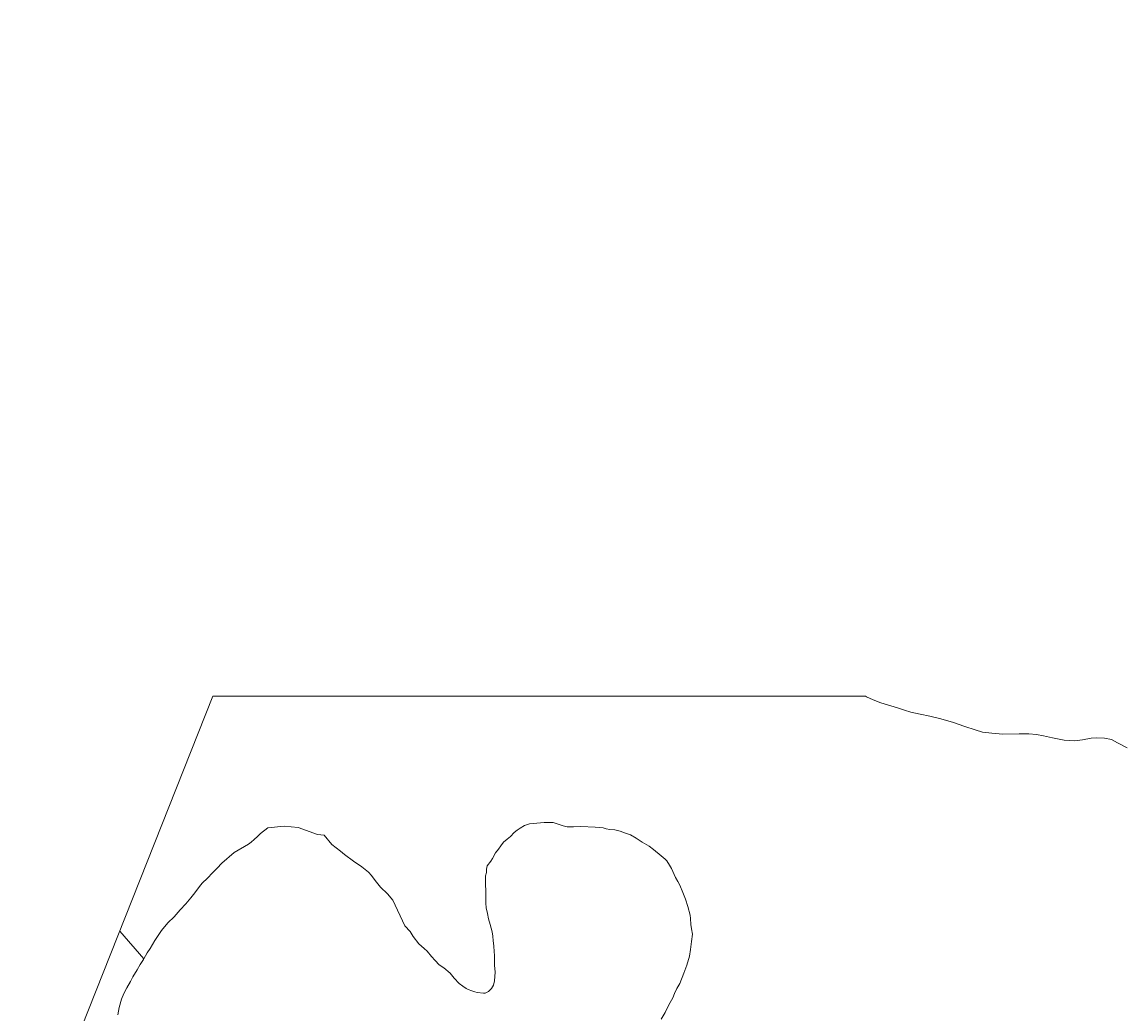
# Model space of a CAD drawing. Extents: x -1643653 to 4543381, y 1624270 to 13878484.
# Drawn here: x 689910 to 691077, y 8954163 to 8955215 of the extents above; entities that cross this region are included whole.
import ezdxf

# ---------------------------------------------------------------- set-up
doc = ezdxf.new("R2010")
doc.units = 0
doc.header["$LTSCALE"] = 200
doc.layers.add('1', color=7, linetype='Continuous', lineweight=13)
doc.layers.add('29', color=7, linetype='Continuous', lineweight=13)

msp = doc.modelspace()

# ---------------------------------------------------------------- linework, layer by layer
at = {"layer": '1', "lineweight": 25}
msp.add_spline([(814781, 9009175.5), (814787.2, 9009173.4), (814796.9, 9009173.4), (814799.4, 9009172.4), (814805.1, 9009174.5), (814805.6, 9009176.5), (814811.7, 9009179.5), (814811.7, 9009179.5), (814801.5, 9009181), (814790.7, 9009181.5), (814784.1, 9009183.1), (814777.4, 9009185.1), (814778.4, 9009175.5)], degree=3, dxfattribs=at)
at = {"layer": '29'}
msp.add_line((690039.4, 8954221.6), (690013.7, 8954250.8), dxfattribs=at)
for points in [[(689911, 8953991.8), (690112.5, 8954500.1), (690804, 8954500.1)], [(691081.5, 8954445.2), (691071.2, 8954450.4), (691064.7, 8954454.2), (691057.5, 8954455.6), (691049.4, 8954455.7), (691043.3, 8954455.6), (691034, 8954453.8), (691026.1, 8954452.8), (691014.5, 8954453.4), (691002.2, 8954456), (690992.9, 8954458.1), (690985.5, 8954459.3), (690977.1, 8954460), (690967.1, 8954460.2), (690949.8, 8954459.7), (690938.1, 8954460.7), (690928.1, 8954461.8), (690920.3, 8954464.4), (690909.4, 8954468), (690896.4, 8954472.6), (690882.4, 8954476.5), (690872.4, 8954478.7), (690862.2, 8954480.8), (690852.1, 8954482.9), (690845.3, 8954485.3), (690838.1, 8954487.6), (690827.5, 8954490.7), (690820.2, 8954492.8), (690812.2, 8954496), (690805.2, 8954499.3), (690804, 8954500)], [(690804, 8954500), (690805.2, 8954499.3), (690812.2, 8954496), (690820.2, 8954492.8), (690827.5, 8954490.7), (690838.1, 8954487.6), (690845.3, 8954485.3), (690852.1, 8954482.9), (690862.2, 8954480.8), (690872.4, 8954478.7), (690882.4, 8954476.5), (690896.4, 8954472.6), (690909.4, 8954468), (690920.3, 8954464.4), (690928.1, 8954461.8), (690938.1, 8954460.7), (690949.8, 8954459.7), (690967.1, 8954460.2), (690977.1, 8954460), (690985.5, 8954459.3), (690992.9, 8954458.1), (691002.2, 8954456), (691014.5, 8954453.4), (691026.1, 8954452.8), (691034, 8954453.8), (691043.3, 8954455.6), (691049.4, 8954455.7), (691057.5, 8954455.6), (691064.7, 8954454.2), (691071.2, 8954450.4), (691081.5, 8954445.2)], [(690039.4, 8954221.6), (690043, 8954228), (690045.9, 8954232.3), (690051.1, 8954240.8), (690058, 8954251.4), (690064.9, 8954259.7), (690071.4, 8954266.2), (690077.8, 8954273.6), (690083.8, 8954279.7), (690089.2, 8954286.1), (690093.5, 8954291.5), (690098.3, 8954298.1), (690101.2, 8954301.7), (690106.6, 8954306.9), (690112, 8954312.6), (690117, 8954317.7), (690122.1, 8954323.1), (690135.2, 8954334.1), (690150.1, 8954343.1), (690153, 8954345.2), (690156.1, 8954347.9), (690159.7, 8954351.2), (690163.1, 8954354.4), (690170.8, 8954360.3), (690188.2, 8954362.1), (690202.9, 8954360.7), (690223.2, 8954353.3), (690230.4, 8954352.5), (690238.6, 8954342.6), (690247.8, 8954335.5), (690252.1, 8954332), (690261.6, 8954324.9), (690270.4, 8954319), (690277.4, 8954313.3), (690280.7, 8954309.7), (690284.6, 8954304.5), (690290.1, 8954297.5), (690297.7, 8954290.5), (690303.3, 8954283.8), (690315.8, 8954256.6), (690321.6, 8954250.4), (690324.6, 8954245.3), (690330.7, 8954237.4), (690336.3, 8954232.4), (690339.6, 8954229.6), (690344.3, 8954224.1), (690348.2, 8954219.6), (690352.2, 8954215), (690357.4, 8954211.9), (690364, 8954206.2), (690368.1, 8954201), (690373.6, 8954195.4), (690377.3, 8954192.5), (690380.8, 8954190), (690383.1, 8954188.9), (690386.9, 8954187.5), (690390, 8954186.6), (690392.6, 8954185.9), (690399.4, 8954185.2), (690400.9, 8954185.2), (690404.5, 8954187), (690407.8, 8954190), (690410, 8954193.6), (690411, 8954198.2), (690411.6, 8954207.3), (690411.1, 8954214.8), (690411, 8954219.9), (690410.8, 8954225.3), (690410.7, 8954228.9), (690410.4, 8954235.4), (690409.6, 8954240.7), (690409.1, 8954245.6), (690408.3, 8954250), (690406.4, 8954258), (690404.7, 8954263.8), (690403.4, 8954269.5), (690402.2, 8954275.7), (690401.7, 8954280.5), (690401.6, 8954285.7), (690401.7, 8954290.1), (690401.6, 8954294.2), (690401.5, 8954299.5), (690401.3, 8954303.8), (690401.4, 8954306.5), (690401.5, 8954309.4), (690402.3, 8954313), (690402.6, 8954316.5), (690403.3, 8954320.1), (690407.2, 8954324.9), (690408.8, 8954327.8), (690412.1, 8954333.8), (690415.1, 8954337.7), (690417.7, 8954341.5), (690420.5, 8954345.1), (690424.3, 8954348.3), (690427.9, 8954351.3), (690431.7, 8954355.3), (690435.1, 8954358.1), (690438.3, 8954360.2), (690442.6, 8954363), (690448, 8954364.5)], [(690448, 8954364.5), (690442.6, 8954363), (690438.3, 8954360.2), (690435.1, 8954358.1), (690431.7, 8954355.3), (690427.9, 8954351.3), (690424.3, 8954348.3), (690420.5, 8954345.1), (690417.7, 8954341.5), (690415.1, 8954337.7), (690412.1, 8954333.8), (690408.8, 8954327.8), (690407.2, 8954324.9), (690403.3, 8954320.1), (690402.6, 8954316.5), (690402.3, 8954313), (690401.5, 8954309.4), (690401.4, 8954306.5), (690401.3, 8954303.8), (690401.5, 8954299.5), (690401.6, 8954294.2), (690401.7, 8954290.1), (690401.6, 8954285.7), (690401.7, 8954280.5), (690402.2, 8954275.7), (690403.4, 8954269.5), (690404.7, 8954263.8), (690406.4, 8954258), (690408.3, 8954250), (690409.1, 8954245.6), (690409.6, 8954240.7), (690410.4, 8954235.4), (690410.7, 8954228.9), (690410.8, 8954225.3), (690411, 8954219.9), (690411.1, 8954214.8), (690411.6, 8954207.3), (690411, 8954198.2), (690410, 8954193.6), (690407.8, 8954190), (690404.5, 8954187), (690400.9, 8954185.2), (690399.4, 8954185.2), (690392.6, 8954185.9), (690390, 8954186.6), (690386.9, 8954187.5), (690383.1, 8954188.9), (690380.8, 8954190), (690377.3, 8954192.5), (690373.6, 8954195.4), (690368.1, 8954201), (690364, 8954206.2), (690357.4, 8954211.9), (690352.2, 8954215), (690348.2, 8954219.6), (690344.3, 8954224.1), (690339.6, 8954229.6), (690336.3, 8954232.4), (690330.7, 8954237.4), (690324.6, 8954245.3), (690321.6, 8954250.4), (690315.8, 8954256.6), (690303.3, 8954283.8), (690297.7, 8954290.5), (690290.1, 8954297.5), (690284.6, 8954304.5), (690280.7, 8954309.7), (690277.4, 8954313.3), (690270.4, 8954319), (690261.6, 8954324.9), (690252.1, 8954332), (690247.8, 8954335.5), (690238.6, 8954342.6), (690230.4, 8954352.5), (690223.2, 8954353.3), (690202.9, 8954360.7), (690188.2, 8954362.1), (690170.8, 8954360.3), (690163.1, 8954354.4), (690159.7, 8954351.2), (690156.1, 8954347.9), (690153, 8954345.2), (690150.1, 8954343.1), (690135.2, 8954334.1), (690122.1, 8954323.1), (690117, 8954317.7), (690112, 8954312.6), (690106.6, 8954306.9), (690101.2, 8954301.7), (690098.3, 8954298.1), (690093.5, 8954291.5), (690089.2, 8954286.1), (690083.8, 8954279.7), (690077.8, 8954273.6), (690071.4, 8954266.2), (690064.9, 8954259.7), (690058, 8954251.4), (690051.1, 8954240.8), (690045.9, 8954232.3), (690043, 8954228), (690039.4, 8954221.6)], [(690448, 8954364.5), (690455.9, 8954365.3), (690463.7, 8954365.9), (690468.3, 8954366), (690473.1, 8954366.2), (690483.7, 8954362.5), (690487.8, 8954361.5), (690494.6, 8954361.5), (690502.5, 8954361.9), (690517.5, 8954361.2), (690522.3, 8954360.8), (690526, 8954360.3), (690529.3, 8954359.5), (690533.2, 8954358.6), (690538.3, 8954358.2), (690544, 8954356.8), (690549.7, 8954354.9), (690555, 8954352.9), (690560.9, 8954349.3), (690567.6, 8954345.3), (690574.9, 8954341), (690579.3, 8954337.3), (690587.5, 8954330.6), (690591.8, 8954327.2), (690593.4, 8954325.4), (690596.4, 8954321), (690598.6, 8954317.4), (690602.8, 8954307.7), (690605.2, 8954303.6), (690607.4, 8954299.5), (690610.6, 8954291.9), (690613.3, 8954284.9), (690615.8, 8954277), (690618.2, 8954267.7), (690618.5, 8954264.2), (690618.9, 8954258), (690619.8, 8954253.4), (690620.6, 8954247.6), (690619.8, 8954240), (690618.5, 8954231.5), (690617.6, 8954224.4), (690614.6, 8954214.9), (690611.6, 8954206.4), (690607.4, 8954195.4), (690604.1, 8954189.9), (690601.8, 8954184.9), (690600, 8954180), (690595.6, 8954172.8), (690591.7, 8954164.5), (690587.6, 8954157.6)], [(690587.6, 8954157.6), (690591.7, 8954164.5), (690595.6, 8954172.8), (690600, 8954180), (690601.8, 8954184.9), (690604.1, 8954189.9), (690607.4, 8954195.4), (690611.6, 8954206.4), (690614.6, 8954214.9), (690617.6, 8954224.4), (690618.5, 8954231.5), (690619.8, 8954240), (690620.6, 8954247.6), (690619.8, 8954253.4), (690618.9, 8954258), (690618.5, 8954264.2), (690618.2, 8954267.7), (690615.8, 8954277), (690613.3, 8954284.9), (690610.6, 8954291.9), (690607.4, 8954299.5), (690605.2, 8954303.6), (690602.8, 8954307.7), (690598.6, 8954317.4), (690596.4, 8954321), (690593.4, 8954325.4), (690591.8, 8954327.2), (690587.5, 8954330.6), (690579.3, 8954337.3), (690574.9, 8954341), (690567.6, 8954345.3), (690560.9, 8954349.3), (690555, 8954352.9), (690549.7, 8954354.9), (690544, 8954356.8), (690538.3, 8954358.2), (690533.2, 8954358.6), (690529.3, 8954359.5), (690526, 8954360.3), (690522.3, 8954360.8), (690517.5, 8954361.2), (690502.5, 8954361.9), (690494.6, 8954361.5), (690487.8, 8954361.5), (690483.7, 8954362.5), (690473.1, 8954366.2), (690468.3, 8954366), (690463.7, 8954365.9), (690455.9, 8954365.3), (690448, 8954364.5)], [(690011.7, 8954162.1), (690013, 8954169.8), (690015.5, 8954178.6), (690018, 8954184.8), (690021.2, 8954190.6), (690025, 8954197.4), (690027.7, 8954202.4), (690032.2, 8954209.7), (690035.3, 8954215.6), (690039.1, 8954220.9), (690039.4, 8954221.6)], [(690039.4, 8954221.6), (690039.1, 8954220.9), (690035.3, 8954215.6), (690032.2, 8954209.7), (690027.7, 8954202.4), (690025, 8954197.4), (690021.2, 8954190.6), (690018, 8954184.8), (690015.5, 8954178.6), (690013, 8954169.8), (690011.7, 8954162.1)]]:
    msp.add_lwpolyline(points, dxfattribs=at)

doc.saveas('drawing.dxf')
